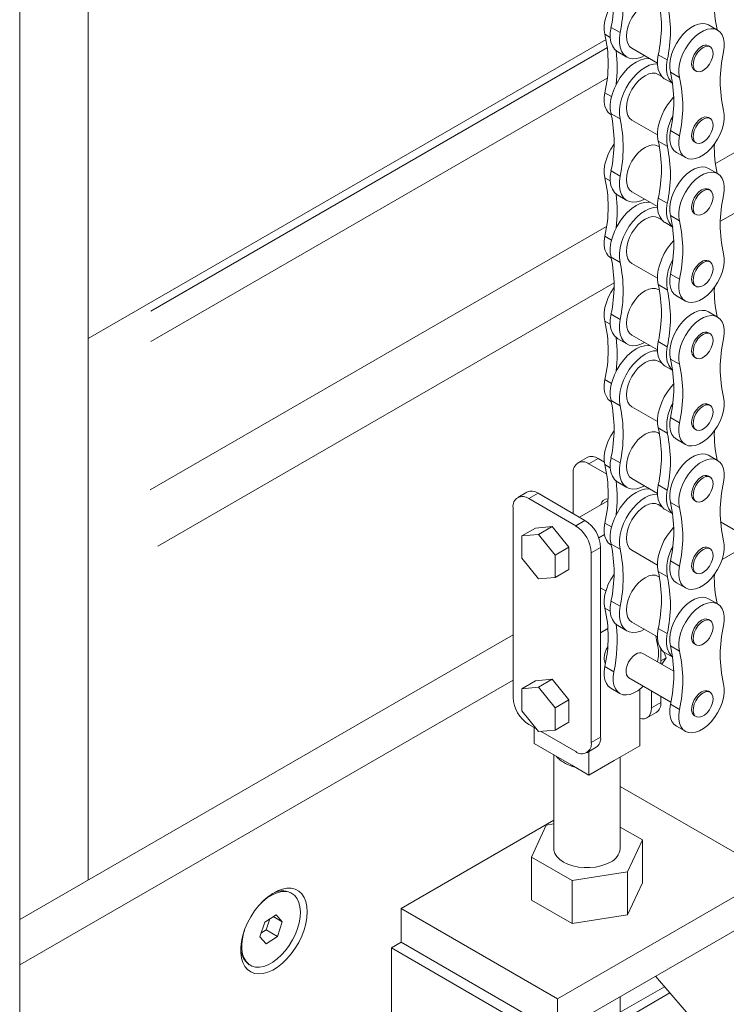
# Model space of a CAD drawing. Header units: millimetres. Extents: x 450 to 25135, y 150 to 17673.
# Tile 376 of 463: x 21464 to 21719, y 10249 to 10605. Entities that reach past the tile are written whole.
import ezdxf

# ---------------------------------------------------------------- set-up
doc = ezdxf.new("R2010")
doc.units = ezdxf.units.MM
doc.linetypes.add('SLD-Centrada-doble', pattern=[12.7, 6.35, -1.27, 1.27, -1.27, 1.27, -1.27])
doc.linetypes.add('SLD-Continua', pattern=[0])
doc.layers.add('OCULTA', color=8, linetype='SLD-Continua')

msp = doc.modelspace()

# ---------------------------------------------------------------- linework, layer by layer
at = {"layer": 'OCULTA', "linetype": 'SLD-Continua', "lineweight": 18, "ltscale": 30}
for p, q in [((21463.75, 10189.86), (21463.75, 11718.58)), ((21488.5, 10293.87), (21488.5, 10630.33)), ((21488.5, 10293.87), (21488.5, 10630.33)), ((21488.5, 10293.87), (21488.5, 10630.33)), ((21716.04, 10601.17), (21712.77, 10603.06)), ((21675.73, 10597.81), (21488.5, 10489.76)), ((21675.73, 10597.81), (21488.5, 10489.76)), ((21675.73, 10597.81), (21488.5, 10489.76)), ((21685.07, 10594.63), (21694.32, 10589.29)), ((21713.36, 10595.18), (21712.77, 10595.52)), ((21679.96, 10593.32), (21683.22, 10591.44)), ((21695.84, 10584.47), (21694.59, 10585.2)), ((21707.68, 10586.69), (21708.27, 10586.35)), ((21697.05, 10583.45), (21699.81, 10581.87)), ((21677.45, 10570.67), (21677.6, 10570.59)), ((21713.36, 10569.25), (21712.77, 10569.59)), ((21685.07, 10568.7), (21694.32, 10563.36)), ((21695.06, 10559), (21694.59, 10559.27)), ((21707.68, 10560.76), (21708.27, 10560.42)), ((21701.15, 10556.99), (21704.42, 10555.11)), ((21716.04, 10549.32), (21712.77, 10551.2)), ((21679.96, 10541.47), (21683.22, 10539.58)), ((21685.07, 10542.77), (21694.32, 10537.43)), ((21713.36, 10543.32), (21712.77, 10543.66)), ((21707.68, 10534.83), (21708.27, 10534.5)), ((21695.84, 10532.62), (21694.59, 10533.34)), ((21697.05, 10531.6), (21699.81, 10530.01)), ((21677.45, 10518.82), (21677.6, 10518.73)), ((21685.07, 10516.84), (21694.32, 10511.5)), ((21713.36, 10517.39), (21712.77, 10517.73)), ((21707.68, 10508.91), (21708.27, 10508.57)), ((21695.06, 10507.14), (21694.59, 10507.41)), ((21701.15, 10505.14), (21704.42, 10503.25)), ((21716.04, 10497.46), (21712.77, 10499.34)), ((21713.36, 10491.47), (21712.77, 10491.8)), ((21679.96, 10489.61), (21683.22, 10487.72)), ((21685.07, 10490.92), (21694.32, 10485.57)), ((21695.84, 10480.76), (21694.59, 10481.49)), ((21707.68, 10482.98), (21708.27, 10482.64)), ((21697.05, 10479.74), (21699.81, 10478.15)), ((21677.45, 10466.96), (21677.6, 10466.87)), ((21685.07, 10464.99), (21694.32, 10459.65)), ((21713.36, 10465.54), (21712.77, 10465.88)), ((21695.06, 10455.29), (21694.59, 10455.56)), ((21707.68, 10457.05), (21708.27, 10456.71)), ((21701.15, 10453.28), (21704.42, 10451.39)), ((21668.89, 10446.71), (21665.52, 10444.76)), ((21672.89, 10446.31), (21675.13, 10445.02)), ((21716.04, 10445.6), (21712.77, 10447.49)), ((21663.86, 10426.41), (21663.86, 10441.1)), ((21669.52, 10444.37), (21676.01, 10440.62)), ((21679.96, 10437.75), (21683.22, 10435.87)), ((21685.07, 10439.06), (21694.32, 10433.72)), ((21713.36, 10439.61), (21712.77, 10439.95)), ((21647.13, 10434.15), (21643.77, 10432.21)), ((21647.77, 10431.81), (21664.74, 10422.02)), ((21651.13, 10433.76), (21668.1, 10423.96)), ((21676.38, 10431.07), (21666.08, 10425.13)), ((21707.68, 10431.12), (21708.27, 10430.78)), ((21642.11, 10359.95), (21642.11, 10428.54)), ((21695.84, 10428.9), (21694.59, 10429.63)), ((21697.05, 10427.88), (21699.81, 10426.3)), ((21729.15, 10416.44), (21717.11, 10423.39)), ((21650.24, 10421.16), (21645.29, 10418.31)), ((21656.25, 10421.7), (21650.24, 10421.16)), ((21656.25, 10421.7), (21651.3, 10418.84)), ((21662.26, 10414.22), (21656.25, 10421.7)), ((21651.3, 10418.84), (21645.29, 10418.31)), ((21645.29, 10418.31), (21645.29, 10410.29)), ((21657.31, 10411.37), (21651.3, 10418.84)), ((21673.09, 10417.63), (21675.17, 10418.83)), ((21729.15, 10416.44), (21717.65, 10409.8)), ((21662.26, 10414.22), (21657.31, 10411.37)), ((21662.26, 10406.21), (21662.26, 10414.22)), ((21673.76, 10414.16), (21673.76, 10345.57)), ((21677.45, 10415.1), (21677.6, 10415.02)), ((21685.07, 10413.13), (21694.32, 10407.79)), ((21713.36, 10413.68), (21712.77, 10414.02)), ((21645.29, 10410.29), (21651.3, 10402.81)), ((21657.31, 10403.35), (21657.31, 10411.37)), ((21670.39, 10412.22), (21670.39, 10343.62)), ((21662.26, 10406.21), (21657.31, 10403.35)), ((21651.3, 10402.81), (21657.31, 10403.35)), ((21695.06, 10403.43), (21694.59, 10403.7)), ((21707.68, 10405.19), (21708.27, 10404.85)), ((21675.67, 10398.52), (21673.76, 10399.62)), ((21701.15, 10401.42), (21704.42, 10399.54)), ((21716.04, 10393.75), (21712.77, 10395.63)), ((21713.36, 10387.75), (21712.77, 10388.09)), ((21673.76, 10383.29), (21676.41, 10384.82)), ((21679.96, 10385.9), (21683.22, 10384.01)), ((21685.07, 10387.2), (21694.32, 10381.86)), ((21642.11, 10382.53), (21463.75, 10279.59)), ((21695.51, 10377.49), (21695.51, 10372.12)), ((21707.68, 10379.26), (21708.27, 10378.93)), ((21700.17, 10369.44), (21689.07, 10375.84)), ((21697.5, 10374.28), (21695.51, 10373.13)), ((21697.5, 10374.28), (21695.85, 10371.93)), ((21696.75, 10376.22), (21697.5, 10374.28)), ((21696.79, 10376.11), (21696.86, 10376.15)), ((21697.05, 10376.03), (21699.81, 10374.44)), ((21656.25, 10366.5), (21650.24, 10365.96)), ((21656.25, 10366.5), (21651.3, 10363.64)), ((21662.26, 10359.02), (21656.25, 10366.5)), ((21683.98, 10367.02), (21699.16, 10358.25)), ((21642.11, 10366.21), (21463.75, 10263.27)), ((21650.24, 10365.96), (21645.29, 10363.1)), ((21651.3, 10363.64), (21645.29, 10363.1)), ((21645.29, 10363.1), (21645.29, 10355.09)), ((21657.31, 10356.16), (21651.3, 10363.64)), ((21677.45, 10363.25), (21680.71, 10361.36)), ((21687.9, 10362.87), (21687.9, 10342.46)), ((21692.15, 10362.3), (21692.15, 10356.18)), ((21695.51, 10360.36), (21695.51, 10358.12)), ((21713.36, 10361.82), (21712.77, 10362.16)), ((21662.26, 10359.02), (21657.31, 10356.16)), ((21657.31, 10348.15), (21657.31, 10356.16)), ((21662.26, 10351), (21662.26, 10359.02)), ((21645.29, 10355.09), (21651.3, 10347.61)), ((21690.49, 10352.51), (21693.86, 10354.46)), ((21707.68, 10353.34), (21708.27, 10353)), ((21650.55, 10348.54), (21647.77, 10350.15)), ((21649.72, 10349.02), (21649.72, 10343.27)), ((21662.26, 10351), (21657.31, 10348.15)), ((21701.15, 10349.57), (21704.42, 10347.68)), ((21651.3, 10347.61), (21657.31, 10348.15)), ((21664.74, 10340.35), (21652.05, 10347.68)), ((21649.72, 10343.27), (21655.94, 10339.68)), ((21668.74, 10339.96), (21672.1, 10341.9)), ((21678.71, 10337.15), (21687.9, 10342.46)), ((21655.94, 10339.68), (21663.29, 10335.44)), ((21656.81, 10339.18), (21656.81, 10305.3)), ((21669.52, 10340.41), (21669.52, 10331.85)), ((21680.81, 10305.3), (21680.81, 10338.36)), ((21656.82, 10334.7), (21656.81, 10333.12)), ((21663.29, 10335.44), (21669.52, 10331.85)), ((21669.52, 10331.85), (21678.71, 10337.15)), ((21735.99, 10295.9), (21680.81, 10327.75)), ((21656.81, 10315.5), (21601.64, 10283.66)), ((21654.11, 10313.78), (21648.74, 10302.19)), ((21656.81, 10314.2), (21654.11, 10313.78)), ((21688.89, 10308.4), (21680.81, 10313.06)), ((21683.51, 10296.82), (21688.89, 10308.4)), ((21688.89, 10308.4), (21688.89, 10292.89)), ((21648.74, 10302.19), (21663.43, 10293.71)), ((21648.74, 10302.19), (21648.74, 10286.68)), ((21658.2, 10251.01), (21735.99, 10295.9)), ((21663.43, 10293.71), (21683.51, 10296.82)), ((21683.51, 10296.82), (21683.51, 10281.3)), ((21663.43, 10293.71), (21663.43, 10278.2)), ((21683.51, 10281.3), (21688.89, 10292.89)), ((21562.12, 10289.09), (21561.76, 10289.29)), ((21648.74, 10286.68), (21663.43, 10278.2)), ((21556.41, 10281.37), (21552.34, 10278.69)), ((21558.69, 10278.77), (21556.41, 10281.37)), ((21601.64, 10271.41), (21601.64, 10283.66)), ((21601.64, 10283.66), (21658.2, 10251.01)), ((21658.2, 10238.76), (21735.99, 10283.65)), ((21663.43, 10278.2), (21683.51, 10281.3)), ((21552.34, 10278.69), (21550.54, 10273.42)), ((21552.8, 10275.87), (21554.16, 10279.89)), ((21555.37, 10280.69), (21558.69, 10278.77)), ((21556.9, 10273.5), (21558.69, 10278.77)), ((21550.97, 10274.67), (21552.8, 10275.87)), ((21552.8, 10275.87), (21556.9, 10273.5)), ((21550.54, 10273.42), (21552.82, 10270.83)), ((21552.82, 10270.83), (21556.9, 10273.5)), ((21601.64, 10271.41), (21598.1, 10269.37)), ((21601.64, 10271.41), (21658.2, 10238.76)), ((21598.1, 10240.79), (21598.1, 10269.37)), ((21598.1, 10269.37), (21661.74, 10232.64)), ((21546.77, 10263.31), (21547.12, 10263.11)), ((21735.99, 10210.16), (21693.55, 10259.16)), ((21658.2, 10238.76), (21658.2, 10251.01)), ((21680.81, 10228.99), (21680.81, 10251.81))]:
    msp.add_line(p, q, dxfattribs=at)
at = {"layer": 'OCULTA', "linetype": 'SLD-Centrada-doble', "lineweight": 18, "ltscale": 30}
for p, q in [((21677.51, 10602.19), (21680.77, 10600.3)), ((21675.3, 10599.69), (21677.25, 10598.57)), ((21676.19, 10594.87), (21488.5, 10486.54)), ((21676.19, 10594.87), (21488.5, 10486.54)), ((21676.19, 10594.87), (21488.5, 10486.54)), ((21697.87, 10590.44), (21694.6, 10592.32)), ((21783.99, 10592.62), (21715.24, 10552.93)), ((21783.99, 10592.62), (21715.24, 10552.93)), ((21783.99, 10592.62), (21715.24, 10552.93)), ((21676.14, 10583.88), (21488.5, 10475.59)), ((21676.14, 10583.88), (21488.5, 10475.59)), ((21676.14, 10583.88), (21488.5, 10475.59)), ((21702.27, 10584.12), (21699.01, 10586.01)), ((21802.97, 10581.66), (21717.05, 10532.07)), ((21802.97, 10581.66), (21717.05, 10532.07)), ((21802.97, 10581.66), (21717.05, 10532.07)), ((21675.3, 10578.54), (21677.7, 10577.16)), ((21677.51, 10570.96), (21680.77, 10569.07)), ((21702.27, 10562.98), (21699.01, 10564.86)), ((21697.87, 10559.2), (21694.6, 10561.09)), ((21677.51, 10550.33), (21680.77, 10548.45)), ((21675.3, 10547.83), (21677.25, 10546.71)), ((21697.87, 10538.58), (21694.6, 10540.47)), ((21702.27, 10532.26), (21699.01, 10534.15)), ((21675.91, 10530.24), (21488.5, 10422.07)), ((21675.91, 10530.24), (21488.5, 10422.07)), ((21675.91, 10530.24), (21488.5, 10422.07)), ((21675.3, 10526.69), (21677.7, 10525.3)), ((21677.51, 10519.1), (21680.77, 10517.22)), ((21702.27, 10511.12), (21699.01, 10513.01)), ((21678.62, 10509.89), (21488.5, 10400.16)), ((21678.62, 10509.89), (21488.5, 10400.16)), ((21678.62, 10509.89), (21488.5, 10400.16)), ((21697.87, 10507.35), (21694.6, 10509.23)), ((21677.51, 10498.48), (21680.77, 10496.59)), ((21675.3, 10495.97), (21677.25, 10494.85)), ((21697.87, 10486.72), (21694.6, 10488.61)), ((21702.27, 10480.41), (21699.01, 10482.29)), ((21675.3, 10474.83), (21677.7, 10473.44)), ((21677.51, 10467.24), (21680.77, 10465.36)), ((21702.27, 10459.26), (21699.01, 10461.15)), ((21697.87, 10455.49), (21694.6, 10457.38)), ((21672.89, 10446.31), (21669.52, 10444.37)), ((21677.51, 10446.62), (21680.77, 10444.73)), ((21675.3, 10444.12), (21677.25, 10442.99)), ((21697.87, 10434.87), (21694.6, 10436.75)), ((21651.13, 10433.76), (21647.77, 10431.81)), ((21702.27, 10428.55), (21699.01, 10430.44)), ((21664.74, 10422.02), (21668.1, 10423.96)), ((21675.3, 10422.97), (21677.7, 10421.59)), ((21673.76, 10414.16), (21670.39, 10412.22)), ((21677.51, 10415.39), (21680.77, 10413.5)), ((21702.27, 10407.41), (21699.01, 10409.29)), ((21697.87, 10403.63), (21694.6, 10405.52)), ((21675.3, 10392.26), (21677.25, 10391.14)), ((21677.51, 10394.76), (21680.77, 10392.88)), ((21697.87, 10383.01), (21694.6, 10384.9)), ((21702.27, 10376.69), (21699.01, 10378.58)), ((21675.3, 10371.12), (21678.57, 10369.23)), ((21692.15, 10356.18), (21695.51, 10358.12)), ((21702.27, 10355.55), (21699.01, 10357.44)), ((21670.39, 10343.62), (21673.76, 10345.57)), ((21657.78, 10338.5), (21657.64, 10338.7)), ((21657.78, 10338.5), (21657.78, 10338.62)), ((21664.08, 10334.98), (21664.08, 10334.87)), ((21664.43, 10334.78), (21664.08, 10334.87)), ((21677.41, 10336.4), (21677.18, 10336.27)), ((21696.84, 10255.36), (21680.81, 10246.11)), ((21698.79, 10253.1), (21686.55, 10246.04))]:
    msp.add_line(p, q, dxfattribs=at)
at = {"layer": 'OCULTA', "linetype": 'SLD-Continua', "lineweight": 18, "ltscale": 30, "flags": 128}
for points in [[(21678.6, 10611.81), (21678.56, 10611.75), (21677.46, 10610.06), (21676.54, 10608.27), (21675.82, 10606.43), (21675.33, 10604.6), (21675.07, 10602.83), (21675.06, 10601.17), (21675.3, 10599.69)], [(21694.59, 10611.13), (21693.57, 10611.51), (21692.4, 10611.55), (21691.14, 10611.27), (21689.83, 10610.66), (21688.51, 10609.75), (21687.25, 10608.58), (21686.08, 10607.19), (21685.06, 10605.63), (21684.23, 10603.97), (21683.6, 10602.26), (21683.22, 10600.58), (21683.09, 10598.99), (21683.22, 10597.55), (21683.6, 10596.31), (21684.23, 10595.32), (21685.06, 10594.63), (21685.07, 10594.63)], [(21677.51, 10602.19), (21677.25, 10600.29), (21677.25, 10598.5), (21677.5, 10596.89), (21678, 10595.5), (21678.74, 10594.35), (21679.69, 10593.49), (21679.96, 10593.32)], [(21712.77, 10603.06), (21712.76, 10603.07), (21711.66, 10603.49), (21710.42, 10603.6), (21709.08, 10603.39), (21707.67, 10602.86), (21706.25, 10602.04), (21704.84, 10600.94), (21703.5, 10599.6), (21702.26, 10598.07), (21701.17, 10596.38), (21700.24, 10594.59), (21699.53, 10592.75), (21699.03, 10590.92), (21698.78, 10589.15), (21698.77, 10587.49), (21699.01, 10586.01)], [(21718.18, 10593.3), (21718.42, 10595.07), (21718.41, 10596.71), (21718.16, 10598.18), (21717.66, 10599.44), (21716.94, 10600.45), (21716.02, 10601.18), (21714.93, 10601.61), (21713.69, 10601.71), (21712.35, 10601.5), (21710.94, 10600.97), (21709.51, 10600.15), (21708.11, 10599.05), (21706.77, 10597.72), (21705.53, 10596.18), (21704.43, 10594.49), (21703.51, 10592.7), (21702.79, 10590.86), (21702.3, 10589.03), (21702.04, 10587.26), (21702.03, 10585.61), (21702.27, 10584.12)], [(21680.77, 10600.3), (21680.52, 10598.4), (21680.52, 10596.62), (21680.77, 10595.01), (21681.27, 10593.61), (21682.01, 10592.47), (21682.95, 10591.61), (21684.09, 10591.05), (21685.38, 10590.83), (21686.79, 10590.92), (21688.29, 10591.35), (21689.64, 10591.99)], [(21710.23, 10595.27), (21709.26, 10594.55), (21708.36, 10593.58), (21707.59, 10592.42), (21707.03, 10591.17), (21706.7, 10589.92), (21706.63, 10588.75), (21706.83, 10587.75), (21707.28, 10587.01), (21707.68, 10586.69)], [(21710.81, 10594.93), (21709.84, 10594.21), (21708.94, 10593.24), (21708.18, 10592.09), (21707.61, 10590.83), (21707.29, 10589.58), (21707.22, 10588.41), (21707.42, 10587.41), (21707.87, 10586.67), (21708.54, 10586.23), (21709.38, 10586.12), (21710.32, 10586.36), (21711.3, 10586.93), (21712.25, 10587.78), (21713.09, 10588.85), (21713.76, 10590.07), (21714.21, 10591.33), (21714.41, 10592.56), (21714.34, 10593.65), (21714.01, 10594.53), (21713.45, 10595.13), (21712.69, 10595.4), (21711.79, 10595.33), (21710.81, 10594.93)], [(21691.67, 10590.81), (21691.01, 10590.89), (21689.59, 10590.79), (21688.1, 10590.36), (21686.56, 10589.62), (21685.02, 10588.59), (21683.53, 10587.29), (21682.11, 10585.76), (21680.82, 10584.04), (21679.69, 10582.17), (21678.74, 10580.22), (21678, 10578.23), (21677.5, 10576.25), (21677.25, 10574.35), (21677.25, 10572.57), (21677.51, 10570.96)], [(21694.6, 10592.32), (21694.35, 10590.42), (21694.35, 10588.64), (21694.6, 10587.02), (21695.1, 10585.63), (21695.84, 10584.48), (21696.78, 10583.62), (21697.05, 10583.45)], [(21694.33, 10589), (21694.27, 10589), (21692.86, 10588.9), (21691.36, 10588.48), (21689.83, 10587.74), (21688.29, 10586.7), (21686.79, 10585.4), (21685.38, 10583.87), (21684.09, 10582.15), (21682.95, 10580.29), (21682.01, 10578.34), (21681.27, 10576.34), (21680.77, 10574.37), (21680.52, 10572.47), (21680.52, 10570.68), (21680.77, 10569.07)], [(21697.87, 10590.44), (21697.62, 10588.53), (21697.62, 10586.75), (21697.87, 10585.14), (21698.37, 10583.74), (21699.1, 10582.6), (21699.8, 10581.92)], [(21694.59, 10585.2), (21693.57, 10585.58), (21692.4, 10585.62), (21691.14, 10585.34), (21689.83, 10584.73), (21688.51, 10583.82), (21687.25, 10582.65), (21686.08, 10581.26), (21685.06, 10579.7), (21684.23, 10578.04), (21683.6, 10576.34), (21683.22, 10574.66), (21683.09, 10573.06), (21683.22, 10571.62), (21683.6, 10570.38), (21684.23, 10569.4), (21685.06, 10568.7), (21685.07, 10568.7)], [(21675.3, 10578.54), (21675.06, 10576.78), (21675.07, 10575.14), (21675.33, 10573.66), (21675.82, 10572.4), (21676.54, 10571.39), (21677.45, 10570.67)], [(21700.11, 10576.9), (21699.21, 10575.89), (21697.92, 10574.17), (21696.78, 10572.31), (21695.84, 10570.35), (21695.1, 10568.36), (21694.6, 10566.39), (21694.35, 10564.48), (21694.35, 10562.7), (21694.6, 10561.09)], [(21702.27, 10562.98), (21702.03, 10561.21), (21702.04, 10559.57), (21702.3, 10558.1), (21702.79, 10556.84), (21703.51, 10555.83), (21704.43, 10555.1), (21705.53, 10554.67), (21706.77, 10554.57), (21708.11, 10554.78), (21709.51, 10555.31), (21710.94, 10556.13), (21712.35, 10557.23), (21713.69, 10558.56), (21714.93, 10560.1), (21716.02, 10561.79), (21716.94, 10563.58), (21717.66, 10565.42), (21718.16, 10567.25), (21718.41, 10569.02), (21718.42, 10570.67), (21718.18, 10572.16)], [(21710.23, 10569.34), (21709.26, 10568.62), (21708.36, 10567.65), (21707.59, 10566.5), (21707.03, 10565.24), (21706.7, 10563.99), (21706.63, 10562.82), (21706.83, 10561.82), (21707.28, 10561.08), (21707.68, 10560.76)], [(21710.81, 10569), (21709.84, 10568.28), (21708.94, 10567.31), (21708.18, 10566.16), (21707.61, 10564.91), (21707.29, 10563.65), (21707.22, 10562.48), (21707.42, 10561.49), (21707.87, 10560.74), (21708.54, 10560.3), (21709.38, 10560.19), (21710.32, 10560.43), (21711.3, 10561), (21712.25, 10561.85), (21713.09, 10562.92), (21713.76, 10564.14), (21714.21, 10565.4), (21714.41, 10566.63), (21714.34, 10567.72), (21714.01, 10568.6), (21713.45, 10569.2), (21712.69, 10569.47), (21711.79, 10569.41), (21710.81, 10569)], [(21699.01, 10564.86), (21698.77, 10563.1), (21698.78, 10561.46), (21699.03, 10559.98), (21699.53, 10558.72), (21700.24, 10557.71), (21701.15, 10556.99)], [(21678.6, 10559.95), (21678.56, 10559.89), (21677.46, 10558.2), (21676.54, 10556.41), (21675.82, 10554.57), (21675.33, 10552.74), (21675.07, 10550.97), (21675.06, 10549.32), (21675.3, 10547.83)], [(21694.59, 10559.27), (21693.57, 10559.65), (21692.4, 10559.7), (21691.14, 10559.41), (21689.83, 10558.8), (21688.51, 10557.89), (21687.25, 10556.72), (21686.08, 10555.33), (21685.06, 10553.77), (21684.23, 10552.11), (21683.6, 10550.41), (21683.22, 10548.73), (21683.09, 10547.13), (21683.22, 10545.69), (21683.6, 10544.45), (21684.23, 10543.47), (21685.06, 10542.77), (21685.07, 10542.77)], [(21712.77, 10551.2), (21712.76, 10551.21), (21711.66, 10551.63), (21710.42, 10551.74), (21709.08, 10551.53), (21707.67, 10551), (21706.25, 10550.18), (21704.84, 10549.08), (21703.5, 10547.75), (21702.26, 10546.21), (21701.17, 10544.52), (21700.24, 10542.73), (21699.53, 10540.89), (21699.03, 10539.06), (21698.78, 10537.29), (21698.77, 10535.64), (21699.01, 10534.15)], [(21677.51, 10550.33), (21677.25, 10548.43), (21677.25, 10546.65), (21677.5, 10545.04), (21678, 10543.64), (21678.74, 10542.49), (21679.69, 10541.64), (21679.96, 10541.47)], [(21680.77, 10548.45), (21680.52, 10546.54), (21680.52, 10544.76), (21680.77, 10543.15), (21681.27, 10541.75), (21682.01, 10540.61), (21682.95, 10539.75), (21684.09, 10539.2), (21685.38, 10538.97), (21686.79, 10539.07), (21688.29, 10539.49), (21689.64, 10540.13)], [(21718.18, 10541.45), (21718.42, 10543.21), (21718.41, 10544.85), (21718.16, 10546.33), (21717.66, 10547.59), (21716.94, 10548.6), (21716.02, 10549.33), (21714.93, 10549.75), (21713.69, 10549.86), (21712.35, 10549.64), (21710.94, 10549.12), (21709.51, 10548.29), (21708.11, 10547.2), (21706.77, 10545.86), (21705.53, 10544.33), (21704.43, 10542.64), (21703.51, 10540.85), (21702.79, 10539.01), (21702.3, 10537.17), (21702.04, 10535.41), (21702.03, 10533.75), (21702.27, 10532.26)], [(21710.23, 10543.41), (21709.26, 10542.69), (21708.36, 10541.72), (21707.59, 10540.57), (21707.03, 10539.32), (21706.7, 10538.06), (21706.63, 10536.89), (21706.83, 10535.9), (21707.28, 10535.15), (21707.68, 10534.83)], [(21710.81, 10543.07), (21709.84, 10542.35), (21708.94, 10541.38), (21708.18, 10540.23), (21707.61, 10538.98), (21707.29, 10537.72), (21707.22, 10536.55), (21707.42, 10535.56), (21707.87, 10534.81), (21708.54, 10534.37), (21709.38, 10534.26), (21710.32, 10534.5), (21711.3, 10535.07), (21712.25, 10535.92), (21713.09, 10536.99), (21713.76, 10538.21), (21714.21, 10539.48), (21714.41, 10540.7), (21714.34, 10541.79), (21714.01, 10542.67), (21713.45, 10543.27), (21712.69, 10543.54), (21711.79, 10543.48), (21710.81, 10543.07)], [(21691.67, 10538.96), (21691.01, 10539.03), (21689.59, 10538.93), (21688.1, 10538.51), (21686.56, 10537.77), (21685.02, 10536.73), (21683.53, 10535.43), (21682.11, 10533.9), (21680.82, 10532.18), (21679.69, 10530.32), (21678.74, 10528.36), (21678, 10526.37), (21677.5, 10524.4), (21677.25, 10522.49), (21677.25, 10520.71), (21677.51, 10519.1)], [(21694.6, 10540.47), (21694.35, 10538.56), (21694.35, 10536.78), (21694.6, 10535.17), (21695.1, 10533.77), (21695.84, 10532.63), (21696.78, 10531.77), (21697.05, 10531.6)], [(21697.87, 10538.58), (21697.62, 10536.68), (21697.62, 10534.89), (21697.87, 10533.28), (21698.37, 10531.89), (21699.1, 10530.74), (21699.8, 10530.06)], [(21694.33, 10537.14), (21694.27, 10537.15), (21692.86, 10537.05), (21691.36, 10536.62), (21689.83, 10535.88), (21688.29, 10534.85), (21686.79, 10533.55), (21685.38, 10532.01), (21684.09, 10530.29), (21682.95, 10528.43), (21682.01, 10526.48), (21681.27, 10524.49), (21680.77, 10522.51), (21680.52, 10520.61), (21680.52, 10518.83), (21680.77, 10517.22)], [(21694.59, 10533.34), (21693.57, 10533.72), (21692.4, 10533.77), (21691.14, 10533.48), (21689.83, 10532.87), (21688.51, 10531.96), (21687.25, 10530.79), (21686.08, 10529.4), (21685.06, 10527.85), (21684.23, 10526.18), (21683.6, 10524.48), (21683.22, 10522.8), (21683.09, 10521.21), (21683.22, 10519.76), (21683.6, 10518.53), (21684.23, 10517.54), (21685.06, 10516.84), (21685.07, 10516.84)], [(21675.3, 10526.69), (21675.06, 10524.92), (21675.07, 10523.28), (21675.33, 10521.81), (21675.82, 10520.54), (21676.54, 10519.54), (21677.45, 10518.82)], [(21700.11, 10525.04), (21699.21, 10524.03), (21697.92, 10522.31), (21696.78, 10520.45), (21695.84, 10518.5), (21695.1, 10516.5), (21694.6, 10514.53), (21694.35, 10512.63), (21694.35, 10510.84), (21694.6, 10509.23)], [(21702.27, 10511.12), (21702.03, 10509.36), (21702.04, 10507.71), (21702.3, 10506.24), (21702.79, 10504.98), (21703.51, 10503.97), (21704.43, 10503.24), (21705.53, 10502.82), (21706.77, 10502.71), (21708.11, 10502.92), (21709.51, 10503.45), (21710.94, 10504.27), (21712.35, 10505.37), (21713.69, 10506.71), (21714.93, 10508.24), (21716.02, 10509.93), (21716.94, 10511.72), (21717.66, 10513.56), (21718.16, 10515.39), (21718.41, 10517.16), (21718.42, 10518.81), (21718.18, 10520.3)], [(21710.23, 10517.48), (21709.26, 10516.76), (21708.36, 10515.79), (21707.59, 10514.64), (21707.03, 10513.39), (21706.7, 10512.13), (21706.63, 10510.96), (21706.83, 10509.97), (21707.28, 10509.22), (21707.68, 10508.91)], [(21710.81, 10517.14), (21709.84, 10516.43), (21708.94, 10515.46), (21708.18, 10514.3), (21707.61, 10513.05), (21707.29, 10511.79), (21707.22, 10510.62), (21707.42, 10509.63), (21707.87, 10508.88), (21708.54, 10508.44), (21709.38, 10508.34), (21710.32, 10508.58), (21711.3, 10509.14), (21712.25, 10509.99), (21713.09, 10511.07), (21713.76, 10512.28), (21714.21, 10513.55), (21714.41, 10514.77), (21714.34, 10515.86), (21714.01, 10516.74), (21713.45, 10517.34), (21712.69, 10517.62), (21711.79, 10517.55), (21710.81, 10517.14)], [(21699.01, 10513.01), (21698.77, 10511.24), (21698.78, 10509.6), (21699.03, 10508.13), (21699.53, 10506.86), (21700.24, 10505.85), (21701.15, 10505.14)], [(21678.6, 10508.09), (21678.56, 10508.03), (21677.46, 10506.35), (21676.54, 10504.55), (21675.82, 10502.72), (21675.33, 10500.88), (21675.07, 10499.11), (21675.06, 10497.46), (21675.3, 10495.97)], [(21694.59, 10507.41), (21693.57, 10507.79), (21692.4, 10507.84), (21691.14, 10507.55), (21689.83, 10506.94), (21688.51, 10506.04), (21687.25, 10504.86), (21686.08, 10503.47), (21685.06, 10501.92), (21684.23, 10500.25), (21683.6, 10498.55), (21683.22, 10496.87), (21683.09, 10495.28), (21683.22, 10493.84), (21683.6, 10492.6), (21684.23, 10491.61), (21685.06, 10490.92), (21685.07, 10490.92)], [(21677.51, 10498.48), (21677.25, 10496.57), (21677.25, 10494.79), (21677.5, 10493.18), (21678, 10491.78), (21678.74, 10490.64), (21679.69, 10489.78), (21679.96, 10489.61)], [(21712.77, 10499.34), (21712.76, 10499.35), (21711.66, 10499.78), (21710.42, 10499.88), (21709.08, 10499.67), (21707.67, 10499.15), (21706.25, 10498.32), (21704.84, 10497.23), (21703.5, 10495.89), (21702.26, 10494.35), (21701.17, 10492.67), (21700.24, 10490.87), (21699.53, 10489.04), (21699.03, 10487.2), (21698.78, 10485.43), (21698.77, 10483.78), (21699.01, 10482.29)], [(21680.77, 10496.59), (21680.52, 10494.69), (21680.52, 10492.9), (21680.77, 10491.29), (21681.27, 10489.9), (21682.01, 10488.75), (21682.95, 10487.89), (21684.09, 10487.34), (21685.38, 10487.11), (21686.79, 10487.21), (21688.29, 10487.64), (21689.64, 10488.27)], [(21718.18, 10489.59), (21718.42, 10491.35), (21718.41, 10493), (21718.16, 10494.47), (21717.66, 10495.73), (21716.94, 10496.74), (21716.02, 10497.47), (21714.93, 10497.89), (21713.69, 10498), (21712.35, 10497.79), (21710.94, 10497.26), (21709.51, 10496.44), (21708.11, 10495.34), (21706.77, 10494), (21705.53, 10492.47), (21704.43, 10490.78), (21703.51, 10488.99), (21702.79, 10487.15), (21702.3, 10485.32), (21702.04, 10483.55), (21702.03, 10481.9), (21702.27, 10480.41)], [(21710.23, 10491.55), (21709.26, 10490.84), (21708.36, 10489.87), (21707.59, 10488.71), (21707.03, 10487.46), (21706.7, 10486.2), (21706.63, 10485.03), (21706.83, 10484.04), (21707.28, 10483.29), (21707.68, 10482.98)], [(21710.81, 10491.21), (21709.84, 10490.5), (21708.94, 10489.53), (21708.18, 10488.37), (21707.61, 10487.12), (21707.29, 10485.86), (21707.22, 10484.69), (21707.42, 10483.7), (21707.87, 10482.95), (21708.54, 10482.51), (21709.38, 10482.41), (21710.32, 10482.65), (21711.3, 10483.21), (21712.25, 10484.06), (21713.09, 10485.14), (21713.76, 10486.35), (21714.21, 10487.62), (21714.41, 10488.84), (21714.34, 10489.93), (21714.01, 10490.81), (21713.45, 10491.41), (21712.69, 10491.69), (21711.79, 10491.62), (21710.81, 10491.21)], [(21694.6, 10488.61), (21694.35, 10486.7), (21694.35, 10484.92), (21694.6, 10483.31), (21695.1, 10481.91), (21695.84, 10480.77), (21696.78, 10479.91), (21697.05, 10479.74)], [(21691.67, 10487.1), (21691.01, 10487.18), (21689.59, 10487.08), (21688.1, 10486.65), (21686.56, 10485.91), (21685.02, 10484.88), (21683.53, 10483.57), (21682.11, 10482.04), (21680.82, 10480.32), (21679.69, 10478.46), (21678.74, 10476.51), (21678, 10474.52), (21677.5, 10472.54), (21677.25, 10470.64), (21677.25, 10468.86), (21677.51, 10467.24)], [(21694.33, 10485.29), (21694.27, 10485.29), (21692.86, 10485.19), (21691.36, 10484.76), (21689.83, 10484.02), (21688.29, 10482.99), (21686.79, 10481.69), (21685.38, 10480.16), (21684.09, 10478.44), (21682.95, 10476.58), (21682.01, 10474.62), (21681.27, 10472.63), (21680.77, 10470.66), (21680.52, 10468.75), (21680.52, 10466.97), (21680.77, 10465.36)], [(21697.87, 10486.72), (21697.62, 10484.82), (21697.62, 10483.04), (21697.87, 10481.43), (21698.37, 10480.03), (21699.1, 10478.88), (21699.8, 10478.21)], [(21694.59, 10481.49), (21693.57, 10481.86), (21692.4, 10481.91), (21691.14, 10481.62), (21689.83, 10481.02), (21688.51, 10480.11), (21687.25, 10478.94), (21686.08, 10477.54), (21685.06, 10475.99), (21684.23, 10474.33), (21683.6, 10472.62), (21683.22, 10470.94), (21683.09, 10469.35), (21683.22, 10467.91), (21683.6, 10466.67), (21684.23, 10465.68), (21685.06, 10464.99), (21685.07, 10464.99)], [(21675.3, 10474.83), (21675.06, 10473.07), (21675.07, 10471.42), (21675.33, 10469.95), (21675.82, 10468.69), (21676.54, 10467.68), (21677.45, 10466.96)], [(21700.11, 10473.19), (21699.21, 10472.18), (21697.92, 10470.45), (21696.78, 10468.59), (21695.84, 10466.64), (21695.1, 10464.65), (21694.6, 10462.67), (21694.35, 10460.77), (21694.35, 10458.99), (21694.6, 10457.38)], [(21702.27, 10459.26), (21702.03, 10457.5), (21702.04, 10455.86), (21702.3, 10454.38), (21702.79, 10453.12), (21703.51, 10452.11), (21704.43, 10451.39), (21705.53, 10450.96), (21706.77, 10450.85), (21708.11, 10451.07), (21709.51, 10451.59), (21710.94, 10452.42), (21712.35, 10453.51), (21713.69, 10454.85), (21714.93, 10456.39), (21716.02, 10458.07), (21716.94, 10459.86), (21717.66, 10461.7), (21718.16, 10463.54), (21718.41, 10465.3), (21718.42, 10466.96), (21718.18, 10468.45)], [(21710.23, 10465.62), (21709.26, 10464.91), (21708.36, 10463.94), (21707.59, 10462.78), (21707.03, 10461.53), (21706.7, 10460.27), (21706.63, 10459.1), (21706.83, 10458.11), (21707.28, 10457.36), (21707.68, 10457.05)], [(21710.81, 10465.29), (21709.84, 10464.57), (21708.94, 10463.6), (21708.18, 10462.44), (21707.61, 10461.19), (21707.29, 10459.93), (21707.22, 10458.77), (21707.42, 10457.77), (21707.87, 10457.03), (21708.54, 10456.58), (21709.38, 10456.48), (21710.32, 10456.72), (21711.3, 10457.29), (21712.25, 10458.14), (21713.09, 10459.21), (21713.76, 10460.42), (21714.21, 10461.69), (21714.41, 10462.91), (21714.34, 10464.01), (21714.01, 10464.88), (21713.45, 10465.48), (21712.69, 10465.76), (21711.79, 10465.69), (21710.81, 10465.29)], [(21699.01, 10461.15), (21698.77, 10459.39), (21698.78, 10457.74), (21699.03, 10456.27), (21699.53, 10455.01), (21700.24, 10454), (21701.15, 10453.28)], [(21678.6, 10456.24), (21678.56, 10456.18), (21677.46, 10454.49), (21676.54, 10452.7), (21675.82, 10450.86), (21675.33, 10449.03), (21675.07, 10447.26), (21675.06, 10445.6), (21675.3, 10444.12)], [(21694.59, 10455.56), (21693.57, 10455.94), (21692.4, 10455.98), (21691.14, 10455.7), (21689.83, 10455.09), (21688.51, 10454.18), (21687.25, 10453.01), (21686.08, 10451.62), (21685.06, 10450.06), (21684.23, 10448.4), (21683.6, 10446.69), (21683.22, 10445.01), (21683.09, 10443.42), (21683.22, 10441.98), (21683.6, 10440.74), (21684.23, 10439.75), (21685.06, 10439.06), (21685.07, 10439.06)], [(21677.51, 10446.62), (21677.25, 10444.72), (21677.25, 10442.93), (21677.5, 10441.32), (21678, 10439.93), (21678.74, 10438.78), (21679.69, 10437.92), (21679.96, 10437.75)], [(21680.77, 10444.73), (21680.52, 10442.83), (21680.52, 10441.05), (21680.77, 10439.44), (21681.27, 10438.04), (21682.01, 10436.9), (21682.95, 10436.04), (21684.09, 10435.48), (21685.38, 10435.25), (21686.79, 10435.35), (21688.29, 10435.78), (21689.64, 10436.42)], [(21712.77, 10447.49), (21712.76, 10447.5), (21711.66, 10447.92), (21710.42, 10448.03), (21709.08, 10447.82), (21707.67, 10447.29), (21706.25, 10446.47), (21704.84, 10445.37), (21703.5, 10444.03), (21702.26, 10442.5), (21701.17, 10440.81), (21700.24, 10439.02), (21699.53, 10437.18), (21699.03, 10435.35), (21698.78, 10433.58), (21698.77, 10431.92), (21699.01, 10430.44)], [(21718.18, 10437.73), (21718.42, 10439.5), (21718.41, 10441.14), (21718.16, 10442.61), (21717.66, 10443.87), (21716.94, 10444.88), (21716.02, 10445.61), (21714.93, 10446.04), (21713.69, 10446.14), (21712.35, 10445.93), (21710.94, 10445.4), (21709.51, 10444.58), (21708.11, 10443.48), (21706.77, 10442.15), (21705.53, 10440.61), (21704.43, 10438.92), (21703.51, 10437.13), (21702.79, 10435.29), (21702.3, 10433.46), (21702.04, 10431.69), (21702.03, 10430.04), (21702.27, 10428.55)], [(21710.23, 10439.7), (21709.26, 10438.98), (21708.36, 10438.01), (21707.59, 10436.85), (21707.03, 10435.6), (21706.7, 10434.35), (21706.63, 10433.18), (21706.83, 10432.18), (21707.28, 10431.44), (21707.68, 10431.12)], [(21710.81, 10439.36), (21709.84, 10438.64), (21708.94, 10437.67), (21708.18, 10436.52), (21707.61, 10435.26), (21707.29, 10434.01), (21707.22, 10432.84), (21707.42, 10431.84), (21707.87, 10431.1), (21708.54, 10430.66), (21709.38, 10430.55), (21710.32, 10430.79), (21711.3, 10431.36), (21712.25, 10432.21), (21713.09, 10433.28), (21713.76, 10434.5), (21714.21, 10435.76), (21714.41, 10436.99), (21714.34, 10438.08), (21714.01, 10438.96), (21713.45, 10439.56), (21712.69, 10439.83), (21711.79, 10439.76), (21710.81, 10439.36)], [(21691.67, 10435.24), (21691.01, 10435.32), (21689.59, 10435.22), (21688.1, 10434.79), (21686.56, 10434.05), (21685.02, 10433.02), (21683.53, 10431.72), (21682.11, 10430.19), (21680.82, 10428.47), (21679.69, 10426.6), (21678.74, 10424.65), (21678, 10422.66), (21677.5, 10420.68), (21677.25, 10418.78), (21677.25, 10417), (21677.51, 10415.39)], [(21694.6, 10436.75), (21694.35, 10434.85), (21694.35, 10433.07), (21694.6, 10431.45), (21695.1, 10430.06), (21695.84, 10428.91), (21696.78, 10428.05), (21697.05, 10427.88)], [(21697.87, 10434.87), (21697.62, 10432.96), (21697.62, 10431.18), (21697.87, 10429.57), (21698.37, 10428.17), (21699.1, 10427.03), (21699.8, 10426.35)], [(21694.33, 10433.43), (21694.27, 10433.43), (21692.86, 10433.33), (21691.36, 10432.91), (21689.83, 10432.17), (21688.29, 10431.13), (21686.79, 10429.83), (21685.38, 10428.3), (21684.09, 10426.58), (21682.95, 10424.72), (21682.01, 10422.77), (21681.27, 10420.77), (21680.77, 10418.8), (21680.52, 10416.9), (21680.52, 10415.11), (21680.77, 10413.5)], [(21694.59, 10429.63), (21693.57, 10430.01), (21692.4, 10430.05), (21691.14, 10429.77), (21689.83, 10429.16), (21688.51, 10428.25), (21687.25, 10427.08), (21686.08, 10425.69), (21685.06, 10424.13), (21684.23, 10422.47), (21683.6, 10420.77), (21683.22, 10419.09), (21683.09, 10417.49), (21683.22, 10416.05), (21683.6, 10414.81), (21684.23, 10413.83), (21685.06, 10413.13), (21685.07, 10413.13)], [(21675.3, 10422.97), (21675.06, 10421.21), (21675.07, 10419.57), (21675.33, 10418.09), (21675.82, 10416.83), (21676.54, 10415.82), (21677.45, 10415.1)], [(21700.11, 10421.33), (21699.21, 10420.32), (21697.92, 10418.6), (21696.78, 10416.74), (21695.84, 10414.78), (21695.1, 10412.79), (21694.6, 10410.82), (21694.35, 10408.91), (21694.35, 10407.13), (21694.6, 10405.52)], [(21702.27, 10407.41), (21702.03, 10405.64), (21702.04, 10404), (21702.3, 10402.53), (21702.79, 10401.27), (21703.51, 10400.26), (21704.43, 10399.53), (21705.53, 10399.1), (21706.77, 10399), (21708.11, 10399.21), (21709.51, 10399.74), (21710.94, 10400.56), (21712.35, 10401.66), (21713.69, 10402.99), (21714.93, 10404.53), (21716.02, 10406.22), (21716.94, 10408.01), (21717.66, 10409.85), (21718.16, 10411.68), (21718.41, 10413.45), (21718.42, 10415.1), (21718.18, 10416.59)], [(21710.23, 10413.77), (21709.26, 10413.05), (21708.36, 10412.08), (21707.59, 10410.93), (21707.03, 10409.67), (21706.7, 10408.42), (21706.63, 10407.25), (21706.83, 10406.25), (21707.28, 10405.51), (21707.68, 10405.19)], [(21710.81, 10413.43), (21709.84, 10412.71), (21708.94, 10411.74), (21708.18, 10410.59), (21707.61, 10409.34), (21707.29, 10408.08), (21707.22, 10406.91), (21707.42, 10405.91), (21707.87, 10405.17), (21708.54, 10404.73), (21709.38, 10404.62), (21710.32, 10404.86), (21711.3, 10405.43), (21712.25, 10406.28), (21713.09, 10407.35), (21713.76, 10408.57), (21714.21, 10409.83), (21714.41, 10411.06), (21714.34, 10412.15), (21714.01, 10413.03), (21713.45, 10413.63), (21712.69, 10413.9), (21711.79, 10413.83), (21710.81, 10413.43)], [(21699.01, 10409.29), (21698.77, 10407.53), (21698.78, 10405.89), (21699.03, 10404.41), (21699.53, 10403.15), (21700.24, 10402.14), (21701.15, 10401.42)], [(21678.6, 10404.38), (21678.56, 10404.32), (21677.46, 10402.63), (21676.54, 10400.84), (21675.82, 10399), (21675.33, 10397.17), (21675.07, 10395.4), (21675.06, 10393.75), (21675.3, 10392.26)], [(21694.59, 10403.7), (21693.57, 10404.08), (21692.4, 10404.13), (21691.14, 10403.84), (21689.83, 10403.23), (21688.51, 10402.32), (21687.25, 10401.15), (21686.08, 10399.76), (21685.06, 10398.2), (21684.23, 10396.54), (21683.6, 10394.84), (21683.22, 10393.16), (21683.09, 10391.56), (21683.22, 10390.12), (21683.6, 10388.88), (21684.23, 10387.9), (21685.06, 10387.2), (21685.07, 10387.2)], [(21712.77, 10395.63), (21712.76, 10395.64), (21711.66, 10396.06), (21710.42, 10396.17), (21709.08, 10395.96), (21707.67, 10395.43), (21706.25, 10394.61), (21704.84, 10393.51), (21703.5, 10392.18), (21702.26, 10390.64), (21701.17, 10388.95), (21700.24, 10387.16), (21699.53, 10385.32), (21699.03, 10383.49), (21698.78, 10381.72), (21698.77, 10380.07), (21699.01, 10378.58)], [(21677.51, 10394.76), (21677.25, 10392.86), (21677.25, 10391.08), (21677.5, 10389.46), (21678, 10388.07), (21678.74, 10386.92), (21679.69, 10386.06), (21679.96, 10385.9)], [(21680.77, 10392.88), (21680.52, 10390.97), (21680.52, 10389.19), (21680.77, 10387.58), (21681.27, 10386.18), (21682.01, 10385.04), (21682.95, 10384.18), (21684.09, 10383.63), (21685.38, 10383.4), (21686.79, 10383.5), (21688.29, 10383.92), (21689.64, 10384.56)], [(21718.18, 10385.88), (21718.42, 10387.64), (21718.41, 10389.28), (21718.16, 10390.76), (21717.66, 10392.02), (21716.94, 10393.03), (21716.02, 10393.76), (21714.93, 10394.18), (21713.69, 10394.29), (21712.35, 10394.07), (21710.94, 10393.55), (21709.51, 10392.72), (21708.11, 10391.63), (21706.77, 10390.29), (21705.53, 10388.75), (21704.43, 10387.07), (21703.51, 10385.28), (21702.79, 10383.44), (21702.3, 10381.6), (21702.04, 10379.84), (21702.03, 10378.18), (21702.27, 10376.69)], [(21710.23, 10387.84), (21709.26, 10387.12), (21708.36, 10386.15), (21707.59, 10385), (21707.03, 10383.75), (21706.7, 10382.49), (21706.63, 10381.32), (21706.83, 10380.32), (21707.28, 10379.58), (21707.68, 10379.26)], [(21710.81, 10387.5), (21709.84, 10386.78), (21708.94, 10385.81), (21708.18, 10384.66), (21707.61, 10383.41), (21707.29, 10382.15), (21707.22, 10380.98), (21707.42, 10379.99), (21707.87, 10379.24), (21708.54, 10378.8), (21709.38, 10378.69), (21710.32, 10378.93), (21711.3, 10379.5), (21712.25, 10380.35), (21713.09, 10381.42), (21713.76, 10382.64), (21714.21, 10383.9), (21714.41, 10385.13), (21714.34, 10386.22), (21714.01, 10387.1), (21713.45, 10387.7), (21712.69, 10387.97), (21711.79, 10387.91), (21710.81, 10387.5)], [(21694.6, 10384.9), (21694.35, 10382.99), (21694.35, 10381.21), (21694.6, 10379.6), (21695.1, 10378.2), (21695.84, 10377.06), (21696.78, 10376.2), (21697.05, 10376.03)], [(21694.48, 10378.41), (21693.97, 10380.72), (21693.72, 10382.2)], [(21697.87, 10383.01), (21697.62, 10381.11), (21697.62, 10379.32), (21697.87, 10377.71), (21698.37, 10376.31), (21699.1, 10375.17), (21699.8, 10374.49)], [(21683.98, 10367.02), (21683.58, 10367.33), (21683.13, 10368.08), (21682.93, 10369.07), (21683, 10370.24), (21683.33, 10371.5), (21683.89, 10372.75), (21684.65, 10373.9), (21685.55, 10374.87), (21686.52, 10375.59)], [(21675.3, 10371.12), (21675.06, 10369.35), (21675.07, 10367.71), (21675.33, 10366.24), (21675.82, 10364.97), (21676.54, 10363.96), (21677.45, 10363.25)], [(21678.57, 10369.23), (21678.33, 10367.47), (21678.34, 10365.82), (21678.59, 10364.35), (21679.09, 10363.09), (21679.81, 10362.08), (21680.73, 10361.35), (21681.83, 10360.93), (21683.06, 10360.82), (21684.4, 10361.03), (21685.81, 10361.56), (21687.24, 10362.38), (21688.64, 10363.48), (21689.2, 10364)], [(21702.27, 10355.55), (21702.03, 10353.79), (21702.04, 10352.14), (21702.3, 10350.67), (21702.79, 10349.41), (21703.51, 10348.4), (21704.43, 10347.67), (21705.53, 10347.25), (21706.77, 10347.14), (21708.11, 10347.35), (21709.51, 10347.88), (21710.94, 10348.7), (21712.35, 10349.8), (21713.69, 10351.14), (21714.93, 10352.67), (21716.02, 10354.36), (21716.94, 10356.15), (21717.66, 10357.99), (21718.16, 10359.82), (21718.41, 10361.59), (21718.42, 10363.24), (21718.18, 10364.73)], [(21710.23, 10361.91), (21709.26, 10361.19), (21708.36, 10360.22), (21707.59, 10359.07), (21707.03, 10357.82), (21706.7, 10356.56), (21706.63, 10355.39), (21706.83, 10354.4), (21707.28, 10353.65), (21707.68, 10353.34)], [(21710.81, 10361.57), (21709.84, 10360.86), (21708.94, 10359.89), (21708.18, 10358.73), (21707.61, 10357.48), (21707.29, 10356.22), (21707.22, 10355.05), (21707.42, 10354.06), (21707.87, 10353.31), (21708.54, 10352.87), (21709.38, 10352.77), (21710.32, 10353.01), (21711.3, 10353.57), (21712.25, 10354.42), (21713.09, 10355.5), (21713.76, 10356.71), (21714.21, 10357.98), (21714.41, 10359.2), (21714.34, 10360.29), (21714.01, 10361.17), (21713.45, 10361.77), (21712.69, 10362.05), (21711.79, 10361.98), (21710.81, 10361.57)], [(21687.9, 10352.3), (21688.65, 10352.16), (21689.63, 10352.2), (21690.49, 10352.51), (21691.19, 10353.1), (21691.72, 10353.93), (21692.04, 10354.96), (21692.15, 10356.18)], [(21699.01, 10357.44), (21698.77, 10355.67), (21698.78, 10354.03), (21699.03, 10352.56), (21699.53, 10351.29), (21700.24, 10350.28), (21701.15, 10349.57)], [(21656.81, 10305.3), (21656.86, 10304.69), (21657.22, 10303.51), (21657.94, 10302.37), (21658.98, 10301.33), (21660.33, 10300.4), (21661.93, 10299.63), (21663.74, 10299.02), (21665.71, 10298.61), (21667.77, 10298.4), (21669.86, 10298.4), (21671.92, 10298.61), (21673.88, 10299.02), (21675.69, 10299.63), (21677.3, 10300.4)], [(21567.69, 10282.42), (21567.56, 10284.37), (21567.18, 10286.13), (21566.56, 10287.66), (21565.7, 10288.93), (21564.62, 10289.92), (21563.36, 10290.59), (21561.93, 10290.95), (21560.37, 10290.97), (21558.71, 10290.67), (21556.99, 10290.04), (21555.24, 10289.1), (21553.49, 10287.88), (21551.79, 10286.38), (21550.18, 10284.66), (21548.68, 10282.74), (21547.33, 10280.67), (21546.16, 10278.48), (21545.19, 10276.23), (21544.45, 10273.97), (21543.94, 10271.74), (21543.69, 10269.58), (21543.69, 10267.56), (21543.94, 10265.7), (21544.45, 10264.05), (21545.19, 10262.65), (21546.16, 10261.52), (21547.33, 10260.68), (21548.68, 10260.17), (21550.18, 10259.97), (21551.79, 10260.11), (21553.49, 10260.58), (21555.24, 10261.37), (21556.99, 10262.45), (21558.71, 10263.82), (21560.37, 10265.43), (21561.93, 10267.25), (21563.36, 10269.26), (21564.62, 10271.39), (21565.7, 10273.61), (21566.56, 10275.88), (21567.18, 10278.13), (21567.56, 10280.33), (21567.69, 10282.42)], [(21550.23, 10284.72), (21551.63, 10286.12), (21553.21, 10287.43), (21554.84, 10288.47), (21556.45, 10289.22), (21558.03, 10289.67), (21559.52, 10289.79), (21560.9, 10289.59), (21562.13, 10289.08), (21563.18, 10288.27), (21564.04, 10287.16), (21564.67, 10285.8), (21565.07, 10284.21), (21565.22, 10282.44), (21565.13, 10280.51), (21564.78, 10278.48), (21564.2, 10276.39), (21563.4, 10274.3), (21562.39, 10272.25), (21561.2, 10270.29), (21559.85, 10268.46), (21558.38, 10266.82), (21556.82, 10265.39), (21555.21, 10264.21), (21553.59, 10263.31), (21551.99, 10262.71), (21550.45, 10262.43), (21549.01, 10262.46), (21547.7, 10262.82), (21546.56, 10263.49), (21545.6, 10264.45), (21544.85, 10265.68), (21544.33, 10267.16), (21544.06, 10268.85), (21544.03, 10270.71), (21544.25, 10272.69), (21544.71, 10274.76), (21544.96, 10275.58)]]:
    msp.add_lwpolyline(points, dxfattribs=at)
at = {"layer": 'OCULTA', "linetype": 'SLD-Continua', "lineweight": 18, "ltscale": 900}
for centre, radius, start, end in [((21630.54, 10612.5), 48.08, 347.6159, 12.3841), ((21633.81, 10610.62), 48.08, 347.6159, 12.3841), ((21647.64, 10602.63), 48.08, 347.6159, 12.3841), ((21650.9, 10600.75), 48.08, 347.6159, 12.3841), ((21756.46, 10610.46), 41.61, 178.023, 192.7757), ((21628.41, 10589.11), 48.07, 347.2941, 12.7059), ((21711.72, 10593.21), 2.54, 65.381, 125.9208), ((21631.36, 10587.68), 48.38, 352.6955, 7.184), ((21765.07, 10582.73), 48.07, 167.2941, 192.7059), ((21652.12, 10575.43), 48.07, 347.2941, 12.7059), ((21655.38, 10573.55), 48.07, 347.2941, 12.7059), ((21630.54, 10560.65), 48.08, 347.6159, 12.3841), ((21713.87, 10561.88), 16.22, 150.0556, 189.4845), ((21711.72, 10567.28), 2.54, 65.381, 125.9208), ((21633.81, 10558.76), 48.08, 347.6159, 12.3841), ((21647.64, 10550.78), 48.08, 347.6159, 12.3841), ((21650.9, 10548.89), 48.08, 347.6159, 12.3841), ((21756.46, 10558.6), 41.61, 178.023, 192.7757), ((21628.41, 10537.26), 48.07, 347.2941, 12.7059), ((21631.36, 10535.83), 48.38, 352.6955, 7.184), ((21711.72, 10541.35), 2.54, 65.381, 125.9208), ((21765.07, 10530.87), 48.07, 167.2941, 192.7059), ((21652.12, 10523.58), 48.07, 347.2941, 12.7059), ((21655.38, 10521.69), 48.07, 347.2941, 12.7059), ((21630.54, 10508.79), 48.08, 347.6159, 12.3841), ((21633.81, 10506.9), 48.08, 347.6159, 12.3841), ((21713.87, 10510.02), 16.22, 150.0556, 189.4845), ((21711.72, 10515.42), 2.54, 65.381, 125.9208), ((21647.64, 10498.92), 48.08, 347.6159, 12.3841), ((21650.9, 10497.04), 48.08, 347.6159, 12.3841), ((21756.46, 10506.75), 41.61, 178.023, 192.7757), ((21628.41, 10485.4), 48.07, 347.2941, 12.7059), ((21711.72, 10489.5), 2.54, 65.381, 125.9208), ((21631.36, 10483.97), 48.38, 352.6955, 7.184), ((21765.07, 10479.02), 48.07, 167.2941, 192.7059), ((21652.12, 10471.72), 48.07, 347.2941, 12.7059), ((21655.38, 10469.84), 48.07, 347.2941, 12.7059), ((21630.54, 10456.93), 48.08, 347.6159, 12.3841), ((21713.87, 10458.16), 16.22, 150.0556, 189.4845), ((21711.72, 10463.57), 2.54, 65.381, 125.9208), ((21633.81, 10455.05), 48.08, 347.6159, 12.3841), ((21647.64, 10447.06), 48.08, 347.6159, 12.3841), ((21650.9, 10445.18), 48.08, 347.6159, 12.3841), ((21756.46, 10454.89), 41.61, 178.023, 192.7757), ((21667.31, 10441.66), 3.49, 50.815, 189.2203), ((21670.54, 10443.04), 4.02, 54.3909, 114.3073), ((21628.41, 10433.54), 48.07, 347.2941, 12.7059), ((21631.36, 10432.11), 48.38, 352.6955, 7.184), ((21711.72, 10437.64), 2.54, 65.381, 125.9208), ((21765.07, 10427.16), 48.07, 167.2941, 192.7059), ((21648.79, 10430.49), 4.02, 54.3909, 114.3073), ((21645.56, 10429.1), 3.49, 50.815, 189.2203), ((21676.19, 10429.36), 2.35, 84.5217, 173.7558), ((21652.12, 10419.86), 48.07, 347.2941, 12.7059), ((21655.38, 10417.98), 48.07, 347.2941, 12.7059), ((21661.48, 10413.61), 12.29, 2.6023, 57.3977), ((21658.11, 10411.66), 12.29, 2.6023, 57.3977), ((21630.54, 10405.08), 48.08, 347.6159, 12.3841), ((21633.81, 10403.19), 48.08, 347.6159, 12.3841), ((21713.87, 10406.31), 16.22, 150.0556, 189.4845), ((21711.72, 10411.71), 2.54, 65.381, 125.9208), ((21647.64, 10395.21), 48.08, 347.6159, 12.3841), ((21650.9, 10393.32), 48.08, 347.6159, 12.3841), ((21756.46, 10403.03), 41.61, 178.023, 192.7757), ((21628.41, 10381.69), 48.07, 347.2941, 12.7059), ((21711.72, 10385.78), 2.54, 65.381, 125.9208), ((21627.32, 10380.17), 52.41, 347.9546, 6.7279), ((21765.07, 10375.3), 48.07, 167.2941, 192.7059), ((21682.88, 10373.87), 7.89, 146.4507, 177.526), ((21682.97, 10375.99), 11.76, 344.3807, 11.8852), ((21652.12, 10368.01), 48.07, 347.2941, 12.7059), ((21677.97, 10374.01), 2.98, 176.2183, 214.9178), ((21688.01, 10373.53), 2.54, 65.381, 125.9208), ((21655.38, 10366.12), 48.07, 347.2941, 12.7059), ((21654.39, 10360.5), 12.29, 182.6023, 237.3977), ((21711.72, 10359.85), 2.54, 65.381, 125.9208), ((21691.71, 10357.64), 3.84, 304.0523, 7.2552), ((21669.95, 10345.08), 3.84, 304.0523, 7.2552), ((21666.94, 10343.06), 3.49, 230.815, 9.2203), ((21674.96, 10305.79), 5.87, 293.4523, 355.2141), ((21558.7, 10282.8), 7.18, 64.7649, 121.5459), ((21551, 10269.29), 7.33, 179.0691, 234.6554)]:
    msp.add_arc(centre, radius, start, end, dxfattribs=at)
at = {"layer": 'OCULTA', "linetype": 'SLD-Centrada-doble', "lineweight": 18, "ltscale": 900}
msp.add_arc((21667.63, 10348.29), 13.88, 224.8249, 255.1928, dxfattribs=at)

doc.saveas('drawing.dxf')
